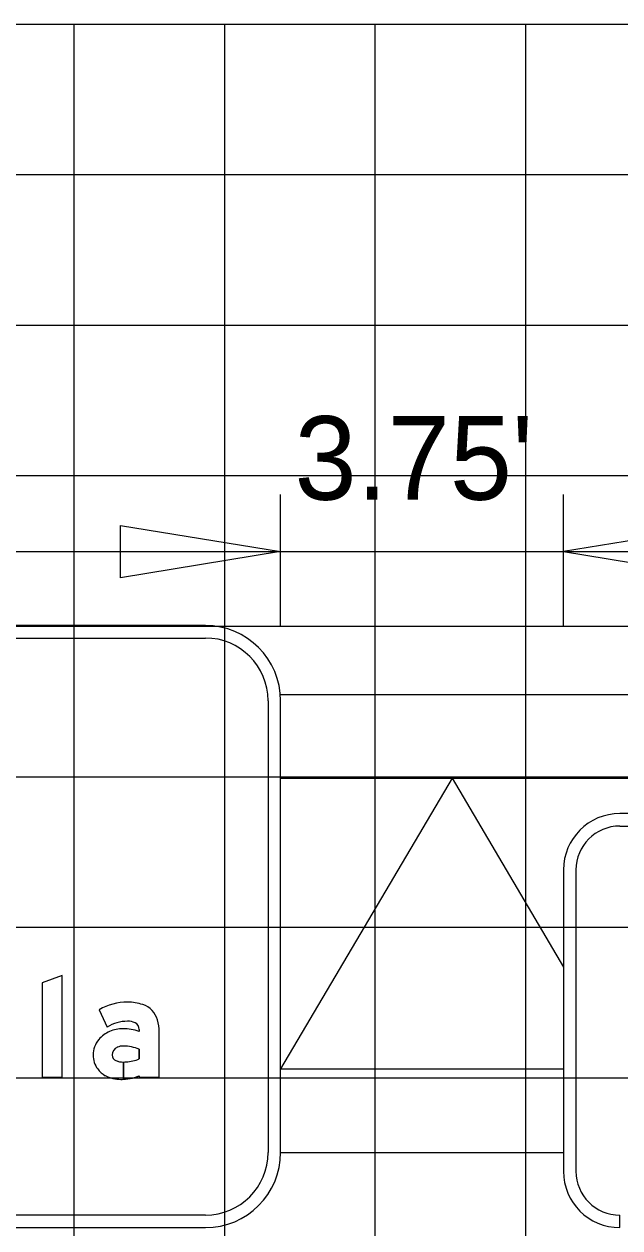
# Model space of a CAD drawing. Extents: x 2193008 to 2198143, y 1236112 to 1237864.
# Drawn here: x 2195612.04 to 2195619.96, y 1237302.11 to 1237318.11 of the extents above; entities that cross this region are included whole.
import ezdxf

# ---------------------------------------------------------------- set-up
doc = ezdxf.new("R2010")
doc.units = 0
for name, color, linetype in [('GSBWFILL', 7, 'Continuous'), ('GSCOLORFILL', 7, 'Continuous'), ('GSDIMS', 7, 'Continuous'), ('GSOUTLINE', 7, 'Continuous'), ('Level 55', 7, 'Continuous'), ('M-ROADS', 7, 'Continuous')]:
    doc.layers.add(name, color=color, linetype=linetype)

msp = doc.modelspace()

# ---------------------------------------------------------------- linework, layer by layer
at = {"layer": 'GSBWFILL'}
msp.add_lwpolyline([(2195612.544, 1237304.111), (2195612.544, 1237305.466), (2195612.278, 1237305.365), (2195612.278, 1237304.111)], close=True, dxfattribs=at)
for points in [[(2195613.037, 1237305.01), (2195613.144, 1237304.779)], [(2195613.57, 1237304.746), (2195613.57, 1237304.722)], [(2195613.57, 1237304.129), (2195613.57, 1237304.111), (2195613.836, 1237304.111), (2195613.836, 1237304.712)], [(2195613.57, 1237304.486), (2195613.57, 1237304.356)], [(2195613.36, 1237304.085), (2195613.36, 1237304.313)], [(2195613.36, 1237304.313), (2195613.36, 1237304.085)]]:
    msp.add_lwpolyline(points, dxfattribs=at)
for centre, major_axis, start_param, end_param in [((2195613.415, 1237304.346), (0, 0.764), 0, 0.517719), ((2195613.415, 1237304.458), (0, 0.652), 5.96613, 6.283185), ((2195613.525, 1237304.792), (0, 0.3), 4.997165, 5.96613), ((2195613.415, 1237304.346), (0, 0.51), 0, 0.559495), ((2195613.425, 1237304.655), (0, 0.202), 5.822746, 6.330435), ((2195613.47, 1237304.746), (0, 0.0999), 4.712389, 5.822746), ((2195613.249, 1237304.712), (0, 0.587), 4.712389, 4.997165), ((2195613.278, 1237304.407), (0, 0.321), 0.87593, 1.570796), ((2195613.325, 1237304.368), (0, 0.382), 0.399285, 0.87593), ((2195613.356, 1237304.3), (0, 0.457), 0, 0.404512), ((2195613.356, 1237304.084), (0, 0.672), 5.959871, 6.283185), ((2195613.324, 1237304.407), (0, 0.113), 0.408547, 1.530785), ((2195613.355, 1237304.334), (0, 0.193), 6.259455, 6.691732), ((2195613.341, 1237303.872), (0, 0.655), 5.926185, 6.254823), ((2195613.264, 1237304.407), (0, 0.307), 1.570796, 2.21394), ((2195613.331, 1237304.407), (0, 0.121), 1.530785, 1.570796), ((2195613.29, 1237304.407), (0, 0.0799), 1.570796, 2.757027), ((2195613.36, 1237304.58), (0, 0.266), 2.757027, 3.141593), ((2195613.36, 1237304.58), (0, 0.266), 3.141843, 3.28451), ((2195613.345, 1237304.929), (0, 0.616), 3.228562, 3.516221), ((2195613.291, 1237304.427), (0, 0.341), 2.21394, 2.611125), ((2195613.326, 1237304.542), (0, 0.458), 2.672443, 3.141593), ((2195613.326, 1237304.764), (0, 0.68), 3.192057, 3.508644), ((2195613.326, 1237304.764), (0, 0.68), 3.141593, 3.191959)]:
    msp.add_ellipse(centre, major_axis=major_axis, ratio=0.999993, start_param=start_param, end_param=end_param, dxfattribs=at)
at = {"layer": 'GSCOLORFILL'}
for p, q in [((2195614.45, 1237310.114), (2195601.463, 1237310.114)), ((2195601.463, 1237309.947), (2195614.45, 1237309.947)), ((2195615.283, 1237309.115), (2195615.283, 1237303.113)), ((2195615.449, 1237303.113), (2195615.449, 1237309.115)), ((2195631.955, 1237307.616), (2195619.958, 1237307.616)), ((2195619.958, 1237307.45), (2195631.955, 1237307.45)), ((2195619.209, 1237306.867), (2195619.209, 1237302.863)), ((2195619.376, 1237302.863), (2195619.376, 1237306.867)), ((2195614.45, 1237302.28), (2195601.465, 1237302.28)), ((2195619.958, 1237302.114), (2195619.958, 1237302.28)), ((2195601.465, 1237302.114), (2195614.45, 1237302.114))]:
    msp.add_line(p, q, dxfattribs=at)
msp.add_lwpolyline([(2195612.544, 1237304.111), (2195612.544, 1237305.466), (2195612.278, 1237305.365), (2195612.278, 1237304.111)], close=True, dxfattribs=at)
for points in [[(2195613.037, 1237305.01), (2195613.144, 1237304.779)], [(2195613.57, 1237304.746), (2195613.57, 1237304.722)], [(2195613.57, 1237304.129), (2195613.57, 1237304.111), (2195613.836, 1237304.111), (2195613.836, 1237304.712)], [(2195613.57, 1237304.486), (2195613.57, 1237304.356)], [(2195613.36, 1237304.085), (2195613.36, 1237304.313)], [(2195613.36, 1237304.313), (2195613.36, 1237304.085)]]:
    msp.add_lwpolyline(points, dxfattribs=at)
for centre, radius, start, end in [((2195614.45, 1237309.115), 0.999, 0, 90), ((2195614.45, 1237309.115), 0.833, 0, 90), ((2195619.958, 1237306.867), 0.749, 90, 180), ((2195619.958, 1237306.867), 0.583, 90, 180), ((2195614.45, 1237303.113), 0.999, 270, 0), ((2195614.45, 1237303.113), 0.833, 270, 0), ((2195619.958, 1237302.863), 0.749, 180, 270), ((2195619.958, 1237302.863), 0.583, 180, 270)]:
    msp.add_arc(centre, radius, start, end, dxfattribs=at)
for centre, major_axis, start_param, end_param in [((2195613.415, 1237304.346), (0, 0.764), 0, 0.517719), ((2195613.415, 1237304.458), (0, 0.652), 5.96613, 6.283185), ((2195613.525, 1237304.792), (0, 0.3), 4.997165, 5.96613), ((2195613.415, 1237304.346), (0, 0.51), 0, 0.559495), ((2195613.425, 1237304.655), (0, 0.202), 5.822746, 6.330435), ((2195613.47, 1237304.746), (0, 0.0999), 4.712389, 5.822746), ((2195613.249, 1237304.712), (0, 0.587), 4.712389, 4.997165), ((2195613.278, 1237304.407), (0, 0.321), 0.87593, 1.570796), ((2195613.325, 1237304.368), (0, 0.382), 0.399285, 0.87593), ((2195613.356, 1237304.3), (0, 0.457), 0, 0.404512), ((2195613.356, 1237304.084), (0, 0.672), 5.959871, 6.283185), ((2195613.324, 1237304.407), (0, 0.113), 0.408547, 1.530785), ((2195613.355, 1237304.334), (0, 0.193), 6.259455, 6.691732), ((2195613.341, 1237303.872), (0, 0.655), 5.926185, 6.254823), ((2195613.264, 1237304.407), (0, 0.307), 1.570796, 2.21394), ((2195613.331, 1237304.407), (0, 0.121), 1.530785, 1.570796), ((2195613.29, 1237304.407), (0, 0.0799), 1.570796, 2.757027), ((2195613.36, 1237304.58), (0, 0.266), 2.757027, 3.141593), ((2195613.36, 1237304.58), (0, 0.266), 3.141843, 3.28451), ((2195613.345, 1237304.929), (0, 0.616), 3.228562, 3.516221), ((2195613.291, 1237304.427), (0, 0.341), 2.21394, 2.611125), ((2195613.326, 1237304.542), (0, 0.458), 2.672443, 3.141593), ((2195613.326, 1237304.764), (0, 0.68), 3.192057, 3.508644), ((2195613.326, 1237304.764), (0, 0.68), 3.141593, 3.191959)]:
    msp.add_ellipse(centre, major_axis=major_axis, ratio=0.999993, start_param=start_param, end_param=end_param, dxfattribs=at)
at = {"layer": 'GSDIMS'}
for p, q in [((2195615.449, 1237310.114), (2195615.449, 1237311.855)), ((2195619.209, 1237310.114), (2195619.209, 1237311.855)), ((2195600.464, 1237311.097), (2195615.449, 1237311.097)), ((2195615.449, 1237311.097), (2195619.209, 1237311.097)), ((2195619.209, 1237311.097), (2195632.704, 1237311.097)), ((2195615.449, 1237309.196), (2195621.215, 1237309.196)), ((2195615.449, 1237308.086), (2195621.215, 1237308.086)), ((2195617.728, 1237308.086), (2195615.449, 1237304.223)), ((2195617.728, 1237308.086), (2195619.209, 1237305.574)), ((2195615.449, 1237304.223), (2195619.209, 1237304.223)), ((2195615.449, 1237303.113), (2195619.209, 1237303.113))]:
    msp.add_line(p, q, dxfattribs=at)
for points in [[(2195615.449, 1237311.097), (2195613.321, 1237310.75), (2195613.321, 1237311.445)], [(2195619.209, 1237311.097), (2195621.338, 1237310.75), (2195621.338, 1237311.445)]]:
    msp.add_lwpolyline(points, close=True, dxfattribs=at)
at = {"layer": 'GSOUTLINE'}
msp.add_lwpolyline([(2195612.544, 1237304.111), (2195612.544, 1237305.466), (2195612.278, 1237305.365), (2195612.278, 1237304.111)], close=True, dxfattribs=at)
for points in [[(2195613.037, 1237305.01), (2195613.144, 1237304.779)], [(2195613.57, 1237304.746), (2195613.57, 1237304.722)], [(2195613.57, 1237304.129), (2195613.57, 1237304.111), (2195613.836, 1237304.111), (2195613.836, 1237304.712)], [(2195613.57, 1237304.356), (2195613.57, 1237304.486)]]:
    msp.add_lwpolyline(points, dxfattribs=at)
for centre, major_axis, start_param, end_param in [((2195613.415, 1237304.346), (0, 0.764), 6.283185, 6.800904), ((2195613.415, 1237304.458), (0, 0.652), 5.96613, 6.283185), ((2195613.525, 1237304.792), (0, 0.3), 4.997165, 5.96613), ((2195613.415, 1237304.346), (0, 0.51), 0, 0.559495), ((2195613.425, 1237304.655), (0, 0.202), 5.822746, 6.330435), ((2195613.47, 1237304.746), (0, 0.0999), 4.712389, 5.822746), ((2195613.249, 1237304.712), (0, 0.587), 4.712389, 4.997165), ((2195613.278, 1237304.407), (0, 0.321), 0.87593, 1.570796), ((2195613.325, 1237304.368), (0, 0.382), 0.399285, 0.87593), ((2195613.356, 1237304.3), (0, 0.457), 0, 0.404512), ((2195613.356, 1237304.084), (0, 0.672), 5.959871, 6.283185), ((2195613.324, 1237304.407), (0, 0.113), 0.408547, 1.530785), ((2195613.355, 1237304.334), (0, 0.193), 6.25958, 6.691732), ((2195613.341, 1237303.872), (0, 0.655), 5.926185, 6.254787), ((2195613.36, 1237304.517), (0, 0.00999), 6.254787, 6.25958), ((2195613.264, 1237304.407), (0, 0.307), 1.570796, 2.21394), ((2195613.331, 1237304.407), (0, 0.121), 1.530785, 1.570796), ((2195613.29, 1237304.407), (0, 0.0799), 1.570796, 2.757027), ((2195613.36, 1237304.58), (0, 0.266), 2.757027, 3.28451), ((2195613.345, 1237304.929), (0, 0.616), 3.228562, 3.516221), ((2195613.291, 1237304.427), (0, 0.341), 2.21394, 2.611125), ((2195613.326, 1237304.542), (0, 0.458), 2.672443, 3.141593), ((2195613.326, 1237304.764), (0, 0.68), 3.141593, 3.508644)]:
    msp.add_ellipse(centre, major_axis=major_axis, ratio=0.999993, start_param=start_param, end_param=end_param, dxfattribs=at)
at = {"layer": 'M-ROADS'}
for p, q in [((2195584.707, 1237318.106), (2195714.707, 1237318.106)), ((2195612.707, 1237258.106), (2195612.707, 1237318.106)), ((2195614.707, 1237258.106), (2195614.707, 1237318.106)), ((2195616.707, 1237258.106), (2195616.707, 1237318.106)), ((2195618.707, 1237258.106), (2195618.707, 1237318.106)), ((2195584.707, 1237316.106), (2195714.707, 1237316.106)), ((2195584.707, 1237314.106), (2195714.707, 1237314.106)), ((2195584.707, 1237312.106), (2195714.707, 1237312.106)), ((2195584.707, 1237310.106), (2195714.707, 1237310.106)), ((2195584.707, 1237308.106), (2195714.707, 1237308.106)), ((2195584.707, 1237306.106), (2195714.707, 1237306.106)), ((2195584.707, 1237304.106), (2195714.707, 1237304.106))]:
    msp.add_line(p, q, dxfattribs=at)

# ---------------------------------------------------------------- texts
at = {"layer": 'Level 55'}
msp.add_text("3.75'", height=1.1105, dxfattribs=at).set_placement((2195615.634, 1237311.786))

doc.saveas('drawing.dxf')
